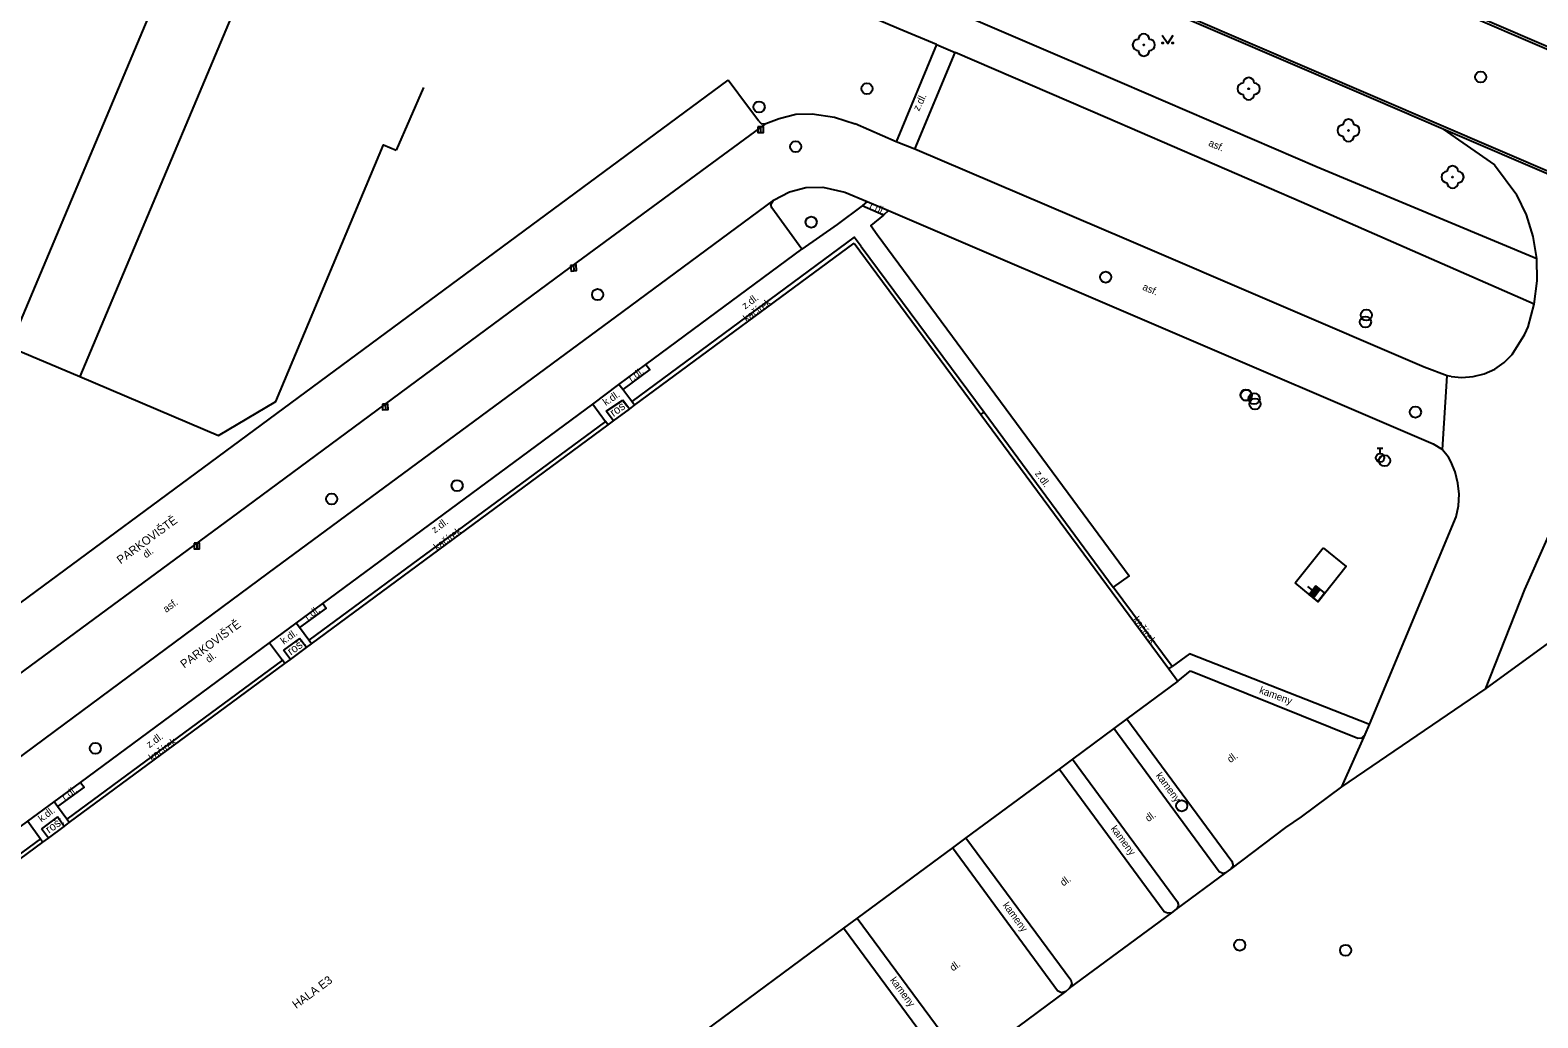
# Model space of a CAD drawing. Extents: x -596024 to -594475, y -1163820 to -1161957.
# Drawn here: x -594816.6 to -594681.4, y -1162691.2 to -1162602.7 of the extents above; entities that cross this region are included whole.
import ezdxf

# ---------------------------------------------------------------- set-up
doc = ezdxf.new("R2010")
doc.units = 0
for name, color, linetype in [('Level 1', 7, 'Continuous'), ('Level 10', 7, 'Continuous'), ('Level 11', 7, 'Continuous'), ('Level 22', 7, 'Continuous'), ('Level 27', 7, 'Continuous'), ('Level 28', 7, 'Continuous'), ('Level 36', 7, 'Continuous'), ('Level 40', 7, 'Continuous'), ('Level 41', 7, 'Continuous'), ('Level 42', 7, 'Continuous'), ('Level 5', 7, 'Continuous')]:
    doc.layers.add(name, color=color, linetype=linetype)

msp = doc.modelspace()

# ---------------------------------------------------------------- linework, layer by layer
at = {"layer": 'Level 1'}
for points in [[(-594703.16, -1162652.25), (-594700.65, -1162649.11)], [(-594700.65, -1162649.11), (-594698.59, -1162650.77), (-594701.1, -1162653.94), (-594703.16, -1162652.25)]]:
    msp.add_lwpolyline(points, dxfattribs=at)
at = {"layer": 'Level 10'}
for points in [[(-594548, -1162678.06), (-594551.53, -1162673.38), (-594555.77, -1162668.36), (-594561.01, -1162662.87), (-594566.52, -1162657.88), (-594571.13, -1162654.23), (-594574.38, -1162651.9), (-594577.98, -1162649.53), (-594580.87, -1162647.82), (-594584.56, -1162645.79), (-594589.75, -1162643.3), (-594617.86, -1162631.14), (-594655.6, -1162614.88), (-594693.79, -1162598.45), (-594730.07, -1162582.86), (-594748.26, -1162574.97), (-594759.55, -1162570.1)], [(-594689.87, -1162611.56), (-594698.07, -1162608.04), (-594715.61, -1162600.49), (-594731.57, -1162593.65)], [(-594859.07, -1162690.55), (-594861.79, -1162686.8), (-594753.98, -1162607.16)], [(-594751.23, -1162610.85), (-594752.15, -1162609.62), (-594753.98, -1162607.16)], [(-594751.23, -1162610.85), (-594750.98, -1162611.07)], [(-594750.6, -1162611.05), (-594749.4, -1162610.6)], [(-594749.4, -1162610.6), (-594747.93, -1162610.23)], [(-594747.93, -1162610.23), (-594746.46, -1162610.18)], [(-594746.46, -1162610.18), (-594744.46, -1162610.49)], [(-594744.46, -1162610.49), (-594742.6, -1162611.09)], [(-594750.98, -1162611.07), (-594750.6, -1162611.05)], [(-594689.17, -1162633.74), (-594689.51, -1162633.69), (-594691.58, -1162632.91), (-594718.26, -1162621.45), (-594737.26, -1162613.36), (-594738.92, -1162612.69), (-594742.6, -1162611.09)], [(-594689.87, -1162611.56), (-594685.28, -1162614.76), (-594683.29, -1162617.44)], [(-594843.32, -1162693.23), (-594832.19, -1162685), (-594816.78, -1162673.62), (-594814.41, -1162671.86), (-594812.05, -1162670.13), (-594795.09, -1162657.62), (-594792.71, -1162655.85), (-594790.33, -1162654.09), (-594766.13, -1162636.21), (-594763.77, -1162634.45), (-594761.36, -1162632.65), (-594747.37, -1162622.32), (-594750.07, -1162618.62), (-594750.16, -1162618.33), (-594749.93, -1162617.92), (-594748.49, -1162617.17), (-594747.03, -1162616.8), (-594745.51, -1162616.75), (-594743.51, -1162617.2), (-594741.53, -1162618.06), (-594739.62, -1162618.86), (-594690.78, -1162639.77)], [(-594682.4, -1162619.25), (-594683.29, -1162617.44)], [(-594681.81, -1162621.18), (-594682.4, -1162619.25)], [(-594681.49, -1162623.16), (-594681.81, -1162621.18)], [(-594681.46, -1162625.17), (-594681.49, -1162623.16)], [(-594681.73, -1162627.26), (-594681.46, -1162625.17)], [(-594682.26, -1162629.27), (-594681.73, -1162627.26)], [(-594682.55, -1162629.95), (-594682.26, -1162629.27)], [(-594683.69, -1162631.76), (-594682.55, -1162629.95)], [(-594685.25, -1162633.08), (-594684.41, -1162632.47)], [(-594684.41, -1162632.47), (-594683.69, -1162631.76)], [(-594689.17, -1162633.74), (-594688.2, -1162633.84)], [(-594688.2, -1162633.84), (-594687.19, -1162633.74)], [(-594687.19, -1162633.74), (-594686.2, -1162633.49)], [(-594686.2, -1162633.49), (-594685.25, -1162633.08)], [(-594690.78, -1162639.77), (-594689.95, -1162640.29), (-594689.43, -1162640.9)], [(-594689.21, -1162641.36), (-594689.43, -1162640.9)], [(-594688.82, -1162642.29), (-594689.21, -1162641.36)], [(-594688.58, -1162643.3), (-594688.82, -1162642.29)], [(-594688.46, -1162644.3), (-594688.58, -1162643.3)], [(-594688.52, -1162645.32), (-594688.46, -1162644.3)], [(-594688.71, -1162646.32), (-594688.52, -1162645.32)], [(-594696.49, -1162664.93), (-594688.71, -1162646.32)], [(-594713.66, -1162661.06), (-594712.53, -1162660.14)], [(-594712.53, -1162660.14), (-594697.53, -1162666.15)], [(-594718.24, -1162664.44), (-594708.83, -1162677.18)], [(-594696.87, -1162665.83), (-594696.49, -1162664.93)], [(-594709.71, -1162678.28), (-594709.95, -1162678.15), (-594719.4, -1162665.3)], [(-594697.53, -1162666.15), (-594697.16, -1162666.14)], [(-594697.16, -1162666.14), (-594696.87, -1162665.83)], [(-594714.61, -1162681.86), (-594714.91, -1162681.73), (-594724.32, -1162668.93)], [(-594723.11, -1162668.04), (-594713.71, -1162680.85), (-594713.62, -1162681.18)], [(-594732.68, -1162675.11), (-594723.26, -1162687.84), (-594723.17, -1162688.19)], [(-594724.09, -1162688.99), (-594724.46, -1162688.81), (-594733.88, -1162675.99)], [(-594709.71, -1162678.28), (-594709.33, -1162678.2)], [(-594709.33, -1162678.2), (-594708.92, -1162677.9)], [(-594708.72, -1162677.6), (-594708.92, -1162677.9)], [(-594708.83, -1162677.18), (-594708.72, -1162677.6)], [(-594713.62, -1162681.18), (-594713.8, -1162681.5)], [(-594742.42, -1162682.3), (-594732.95, -1162695.12), (-594732.85, -1162695.48)], [(-594714.22, -1162681.81), (-594714.61, -1162681.86)], [(-594714.22, -1162681.81), (-594713.8, -1162681.5)], [(-594733.87, -1162696.15), (-594734.2, -1162695.99), (-594743.63, -1162683.19)], [(-594723.72, -1162688.88), (-594724.09, -1162688.99)], [(-594723.72, -1162688.88), (-594723.39, -1162688.59)], [(-594723.17, -1162688.19), (-594723.39, -1162688.59)]]:
    msp.add_lwpolyline(points, dxfattribs=at)
at = {"layer": 'Level 11'}
for points in [[(-594807.43, -1162537.24), (-594807.91, -1162538.96), (-594808.16, -1162540.46), (-594808.24, -1162542.08), (-594808.09, -1162543.67), (-594807.75, -1162545.17), (-594807.3, -1162546.44), (-594806.49, -1162548.05), (-594805.68, -1162549.23), (-594804.86, -1162550.17), (-594801.36, -1162552.25), (-594787.85, -1162558.12), (-594774.75, -1162563.76), (-594759.62, -1162570.27), (-594730.15, -1162583.04), (-594693.86, -1162598.64), (-594637.82, -1162622.71)], [(-594785.27, -1162584.79), (-594788.68, -1162592.74), (-594793.91, -1162590.5), (-594800.22, -1162587.8), (-594818.42, -1162631.08), (-594812.1, -1162633.75), (-594799.66, -1162639.03), (-594794.52, -1162635.98), (-594784.87, -1162612.98), (-594783.74, -1162613.46)], [(-594793.91, -1162590.5), (-594812.1, -1162633.75)], [(-594731.51, -1162593.45), (-594712.68, -1162601.48), (-594679.47, -1162615.75), (-594642.1, -1162631.83), (-594623.67, -1162639.79), (-594606.49, -1162647.2), (-594589.45, -1162654.77), (-594588.02, -1162655.56), (-594585.64, -1162656.89), (-594581.84, -1162659.23), (-594579.03, -1162661.16), (-594576.4, -1162663.05), (-594573.78, -1162665.11), (-594571.57, -1162667), (-594567.19, -1162671.07), (-594563.84, -1162674.57), (-594561.52, -1162677.27), (-594559.43, -1162679.87), (-594556.51, -1162684.02), (-594555.42, -1162685.84), (-594554.69, -1162687.42), (-594554.12, -1162689.12), (-594553.77, -1162690.82), (-594553.58, -1162692.52)], [(-594747.01, -1162595.22), (-594737.37, -1162599.36), (-594718.66, -1162607.41), (-594701.17, -1162614.94), (-594681.49, -1162623.16)], [(-594735.31, -1162603.97), (-594738.67, -1162602.56), (-594749.43, -1162597.96)], [(-594735.31, -1162603.97), (-594738.92, -1162612.69)], [(-594735.31, -1162603.97), (-594733.63, -1162604.69)], [(-594737.26, -1162613.36), (-594733.63, -1162604.69)], [(-594681.73, -1162627.26), (-594702.59, -1162618.12), (-594719.99, -1162610.57), (-594733.63, -1162604.69)], [(-594781.3, -1162607.82), (-594783.74, -1162613.46)], [(-594750.6, -1162611.05), (-594767.49, -1162623.47), (-594798.53, -1162646.4), (-594818.16, -1162660.87), (-594837.58, -1162675.24), (-594859.22, -1162691.23)], [(-594652.02, -1162627.85), (-594659.84, -1162624.49), (-594660.66, -1162624.17), (-594679.57, -1162615.98), (-594689.87, -1162611.56)], [(-594749.93, -1162617.92), (-594763.42, -1162627.92), (-594795.24, -1162651.38), (-594814.4, -1162665.57), (-594834.38, -1162680.36), (-594861.1, -1162700.06)], [(-594741.53, -1162618.06), (-594741.97, -1162618.45), (-594744.2, -1162620.12), (-594747.37, -1162622.32)], [(-594740.05, -1162619.26), (-594741.97, -1162618.45)], [(-594739.62, -1162618.86), (-594740.05, -1162619.26), (-594741.2, -1162620.21), (-594740.62, -1162621.02)], [(-594742.06, -1162622.07), (-594742.68, -1162621.26), (-594762.62, -1162635.99), (-594763.43, -1162634.9), (-594763.77, -1162634.45)], [(-594740.62, -1162621.02), (-594728.13, -1162637.93), (-594718.02, -1162651.6), (-594719.47, -1162652.64)], [(-594742.06, -1162622.07), (-594731.04, -1162636.93)], [(-594670.64, -1162631.88), (-594673.75, -1162635.66), (-594676.45, -1162639.74), (-594678.7, -1162644.09), (-594682.59, -1162652.85), (-594686.11, -1162661.76), (-594659.34, -1162642.29), (-594596.26, -1162669.81), (-594589.8, -1162673.93), (-594574.99, -1162694.04), (-594580.8, -1162698.01), (-594586.48, -1162701.88), (-594590, -1162704.28)], [(-594761.36, -1162632.65), (-594761.02, -1162633.1), (-594763.43, -1162634.9)], [(-594689.95, -1162640.29), (-594689.51, -1162633.69)], [(-594766.13, -1162636.21), (-594764.97, -1162637.78), (-594791.58, -1162657.39), (-594792.42, -1162656.24), (-594792.71, -1162655.85)], [(-594764.91, -1162636.86), (-594763.44, -1162635.86)], [(-594762.84, -1162636.67), (-594763.44, -1162635.86)], [(-594762.37, -1162636.32), (-594762.62, -1162635.99)], [(-594764.75, -1162638.08), (-594764.97, -1162637.78)], [(-594764.27, -1162637.72), (-594764.91, -1162636.86)], [(-594731.34, -1162637.15), (-594731.04, -1162636.93), (-594719.47, -1162652.64)], [(-594714.18, -1162659.75), (-594719.47, -1162652.64)], [(-594790.33, -1162654.09), (-594790.02, -1162654.52), (-594792.42, -1162656.24)], [(-594795.09, -1162657.62), (-594793.95, -1162659.16), (-594813.28, -1162673.42), (-594814.1, -1162672.29), (-594814.41, -1162671.86)], [(-594792.4, -1162657.23), (-594793.85, -1162658.26)], [(-594791.8, -1162658.05), (-594792.4, -1162657.23)], [(-594791.34, -1162657.71), (-594791.58, -1162657.39)], [(-594793.72, -1162659.47), (-594793.95, -1162659.16)], [(-594793.23, -1162659.11), (-594793.85, -1162658.26)], [(-594712.63, -1162658.59), (-594714.18, -1162659.75)], [(-594696.49, -1162664.93), (-594712.63, -1162658.59)], [(-594714.47, -1162659.96), (-594714.18, -1162659.75)], [(-594698.97, -1162670.52), (-594686.11, -1162661.76)], [(-594698.97, -1162670.52), (-594696.87, -1162665.83)], [(-594812.05, -1162670.13), (-594811.72, -1162670.56), (-594814.1, -1162672.29)], [(-594702.59, -1162673.23), (-594698.97, -1162670.52)], [(-594816.78, -1162673.62), (-594815.64, -1162675.19), (-594831.09, -1162686.54), (-594844.58, -1162696.55)], [(-594814.12, -1162673.23), (-594815.54, -1162674.29)], [(-594814.93, -1162675.12), (-594815.54, -1162674.29)], [(-594813.5, -1162674.07), (-594814.12, -1162673.23)], [(-594813.05, -1162673.74), (-594813.28, -1162673.42)], [(-594708.92, -1162677.9), (-594703.99, -1162674.17)], [(-594703.99, -1162674.17), (-594702.59, -1162673.23)], [(-594815.64, -1162675.19), (-594815.42, -1162675.48)], [(-594713.8, -1162681.5), (-594709.33, -1162678.2)], [(-594723.39, -1162688.59), (-594714.22, -1162681.81)], [(-594733.07, -1162695.82), (-594723.72, -1162688.88)]]:
    msp.add_lwpolyline(points, dxfattribs=at)
at = {"layer": 'Level 22'}
for centre in [(-594716.72, -1162604.01), (-594707.32, -1162607.94), (-594698.37, -1162611.68), (-594689.04, -1162615.86)]:
    msp.add_circle(centre, 0.05, dxfattribs=at)
for centre, start, end in [((-594717.22, -1162604.01), 90, 270), ((-594716.72, -1162603.51), 0, 180), ((-594716.22, -1162604.01), 270, 90), ((-594716.72, -1162604.51), 180, 0), ((-594707.82, -1162607.94), 90, 270), ((-594707.32, -1162607.44), 0, 180), ((-594706.82, -1162607.94), 270, 90), ((-594707.32, -1162608.44), 180, 0), ((-594698.37, -1162611.18), 0, 180), ((-594698.87, -1162611.68), 90, 270), ((-594698.37, -1162612.18), 180, 0), ((-594697.87, -1162611.68), 270, 90), ((-594689.04, -1162615.36), 0, 180), ((-594689.54, -1162615.86), 90, 270), ((-594688.54, -1162615.86), 270, 90), ((-594689.04, -1162616.36), 180, 0)]:
    msp.add_arc(centre, 0.5, start, end, dxfattribs=at)
at = {"layer": 'Level 27'}
for p, q in [((-594751.08, -1162611.36), (-594751.08, -1162611.86)), ((-594767.86, -1162623.76), (-594767.82, -1162624.26)), ((-594784.73, -1162636.22), (-594784.71, -1162636.72)), ((-594801.62, -1162648.69), (-594801.62, -1162649.19))]:
    msp.add_line(p, q, dxfattribs=at)
for points in [[(-594751.33, -1162611.36), (-594751.33, -1162611.86), (-594750.83, -1162611.86), (-594750.83, -1162611.36)], [(-594768.11, -1162623.78), (-594768.07, -1162624.28), (-594767.57, -1162624.24), (-594767.61, -1162623.74)], [(-594784.98, -1162636.23), (-594784.96, -1162636.73), (-594784.46, -1162636.71), (-594784.48, -1162636.21)], [(-594801.87, -1162648.69), (-594801.87, -1162649.19), (-594801.37, -1162649.19), (-594801.37, -1162648.69)]]:
    msp.add_lwpolyline(points, close=True, dxfattribs=at)
for centre in [(-594686.52, -1162606.89), (-594741.54, -1162607.93), (-594751.21, -1162609.57), (-594747.93, -1162613.13), (-594746.54, -1162619.9), (-594720.14, -1162624.83), (-594765.69, -1162626.39), (-594696.85, -1162628.85), (-594696.77, -1162628.23), (-594707.56, -1162635.39), (-594707.53, -1162635.42), (-594706.83, -1162635.73), (-594706.75, -1162636.2), (-594692.37, -1162636.93), (-594695.14, -1162641.28), (-594778.28, -1162643.52), (-594789.53, -1162644.72), (-594810.71, -1162667.08), (-594713.32, -1162672.23), (-594708.12, -1162684.72), (-594698.63, -1162685.18)]:
    msp.add_circle(centre, 0.5, dxfattribs=at)
at = {"layer": 'Level 28'}
for p, q in [((-594695.79, -1162640.16), (-594695.29, -1162640.16)), ((-594695.54, -1162640.66), (-594695.54, -1162640.16)), ((-594695.8, -1162641.3), (-594695.27, -1162640.77)), ((-594701.61, -1162652.9), (-594702.02, -1162652.58)), ((-594701.26, -1162652.54), (-594701.87, -1162653.33)), ((-594701.22, -1162652.57), (-594701.83, -1162653.36)), ((-594701.18, -1162652.6), (-594701.79, -1162653.39)), ((-594701.14, -1162652.63), (-594701.75, -1162653.42)), ((-594701.1, -1162652.66), (-594701.71, -1162653.45)), ((-594701.06, -1162652.69), (-594701.67, -1162653.48)), ((-594701.02, -1162652.72), (-594701.63, -1162653.51)), ((-594700.98, -1162652.75), (-594701.6, -1162653.54)), ((-594700.94, -1162652.78), (-594701.56, -1162653.57)), ((-594700.9, -1162652.81), (-594701.52, -1162653.61))]:
    msp.add_line(p, q, dxfattribs=at)
msp.add_lwpolyline([(-594701.3, -1162652.51), (-594701.91, -1162653.3), (-594701.12, -1162653.91), (-594700.51, -1162653.12)], close=True, dxfattribs=at)
msp.add_circle((-594695.54, -1162641.03), 0.375, dxfattribs=at)
at = {"layer": 'Level 36'}
msp.add_lwpolyline([(-594715.08, -1162603.14), (-594714.58, -1162603.89), (-594714.08, -1162603.14)], dxfattribs=at)
for centre in [(-594715.03, -1162603.84), (-594714.13, -1162603.84)]:
    msp.add_circle(centre, 0.05, dxfattribs=at)
at = {"layer": 'Level 5'}
for points in [[(-594868.84, -1162714.93), (-594849.3, -1162700.5), (-594847.53, -1162699.19), (-594846.09, -1162698.13), (-594844.36, -1162696.85), (-594815.42, -1162675.48), (-594814.93, -1162675.12), (-594813.5, -1162674.07), (-594813.05, -1162673.74), (-594793.72, -1162659.47), (-594793.23, -1162659.11), (-594791.8, -1162658.05), (-594791.34, -1162657.71), (-594764.75, -1162638.08), (-594764.27, -1162637.72), (-594762.84, -1162636.67), (-594762.37, -1162636.32), (-594742.69, -1162621.79)], [(-594742.69, -1162621.79), (-594731.34, -1162637.15), (-594714.47, -1162659.96), (-594713.66, -1162661.06)], [(-594713.66, -1162661.06), (-594718.24, -1162664.44), (-594719.4, -1162665.3), (-594723.11, -1162668.04), (-594724.32, -1162668.93), (-594732.68, -1162675.11), (-594733.88, -1162675.99), (-594742.42, -1162682.3), (-594743.63, -1162683.19), (-594756.89, -1162692.99)]]:
    msp.add_lwpolyline(points, dxfattribs=at)

# ---------------------------------------------------------------- texts
at = {"layer": 'Level 40'}
for s, rotation, p in [('z.dl.', 63.5086, (-594736.88, -1162609.99)), ('asf.', 337, (-594710.98, -1162613.03)), ('r.dl.', 337, (-594741.38, -1162618.68)), ('asf.', 337, (-594716.9, -1162625.94)), ('z.dl.', 36.4539, (-594752.47, -1162627.74)), ('kačírek', 36, (-594752.34, -1162628.87)), ('r.dl.', 36, (-594762.65, -1162634.25)), ('k.dl.', 34.2264, (-594764.95, -1162636.39)), ('z.dl.', 306.388, (-594726.52, -1162642.45)), ('z.dl.', 36.388, (-594780.29, -1162647.83)), ('kačírek', 36, (-594780.09, -1162649.38)), ('dl.', 36.4999, (-594806.17, -1162650.06)), ('asf.', 36, (-594804.37, -1162654.94)), ('r.dl.', 36, (-594791.68, -1162655.64)), ('kačírek', 306, (-594717.73, -1162655.54)), ('k.dl.', 35.3879, (-594793.83, -1162657.79)), ('dl.', 36.4586, (-594800.55, -1162659.44)), ('kameny', 339.6497, (-594706.42, -1162662.11)), ('z.dl.', 36.4167, (-594805.86, -1162667.08)), ('kačírek', 36, (-594805.64, -1162668.25)), ('dl.', 36, (-594708.96, -1162668.41)), ('kameny', 306.314, (-594715.68, -1162669.52)), ('r.dl.', 36, (-594813.45, -1162671.79)), ('k.dl.', 36.7406, (-594815.55, -1162673.72)), ('dl.', 36, (-594716.31, -1162673.7)), ('kameny', 306.314, (-594719.72, -1162674.29)), ('dl.', 36, (-594723.93, -1162679.47)), ('kameny', 306.3003, (-594729.4, -1162681.15)), ('dl.', 36, (-594733.83, -1162687.09)), ('kameny', 306.3859, (-594739.5, -1162687.87))]:
    msp.add_text(s, height=0.65, rotation=rotation, dxfattribs=at).set_placement(p)
at = {"layer": 'Level 41'}
for s, rotation, p in [('PARKOVIŠTĚ', 36.3288, (-594808.45, -1162650.59)), ('PARKOVIŠTĚ', 36.4452, (-594802.75, -1162659.93)), ('HALA E3', 36.4492, (-594792.71, -1162690.46))]:
    msp.add_text(s, height=0.75, rotation=rotation, dxfattribs=at).set_placement(p)
at = {"layer": 'Level 42'}
for p in [(-594764.26, -1162637.38), (-594793.18, -1162658.77), (-594814.86, -1162674.75)]:
    msp.add_text('rošt', height=0.75, rotation=36, dxfattribs=at).set_placement(p)

doc.saveas('drawing.dxf')
